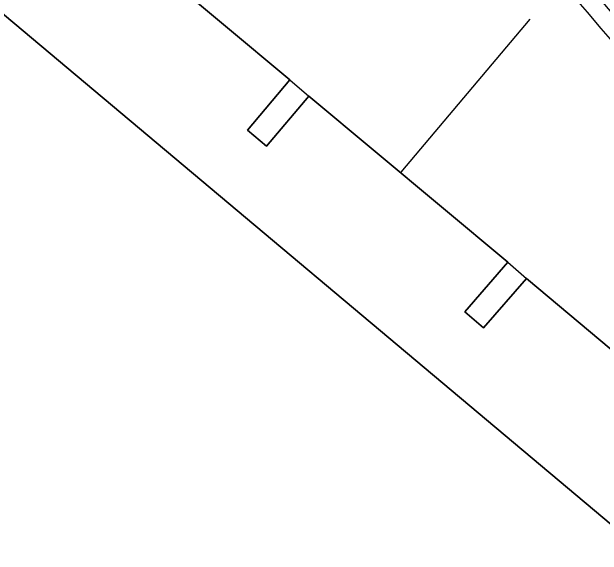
# Model space of a CAD drawing. Extents: x 161087 to 161922, y 382574 to 383873.
# Drawn here: x 161647.8 to 161664.03, y 383098.73 to 383113.65 of the extents above; entities that cross this region are included whole.
import ezdxf

# ---------------------------------------------------------------- set-up
doc = ezdxf.new("R2010")
doc.units = 0
for name, color, linetype in [('IMGEO_Lijnafwatering', 7, 'Continuous'), ('IMGEO_Muur', 7, 'Continuous'), ('IMGEO_Pand', 7, 'Continuous'), ('IMGEO_Pand_overbouw', 7, 'Continuous'), ('IMGEO_Voetgangersgebied_open', 7, 'Continuous')]:
    doc.layers.add(name, color=color, linetype=linetype)

msp = doc.modelspace()

# ---------------------------------------------------------------- linework, layer by layer
at = {"layer": 'IMGEO_Lijnafwatering'}
msp.add_lwpolyline([(161662.037, 383113.449), (161658.493, 383109.249)], dxfattribs=at)
at = {"layer": 'IMGEO_Muur'}
for centre, radius, start, end in [((161832.553, 383257.003), 221.064, 219.40464, 224.81705), ((161832.272, 383256.754), 221.188, 219.40122, 229.1426)]:
    msp.add_arc(centre, radius, start, end, dxfattribs=at)
at = {"layer": 'IMGEO_Pand'}
for points in [[(161713.365, 383058.502), (161669.31, 383095.372), (161668.531, 383094.456), (161666.445, 383096.125), (161667.248, 383097.082), (161629.187, 383129.006)], [(161655.441, 383111.783), (161654.277, 383110.407), (161654.801, 383109.964), (161655.965, 383111.341)], [(161655.441, 383111.783), (161655.965, 383111.341)], [(161661.434, 383106.773), (161660.255, 383105.411), (161660.766, 383104.969), (161661.945, 383106.33)], [(161661.434, 383106.773), (161661.945, 383106.33)]]:
    msp.add_lwpolyline(points, dxfattribs=at)
at = {"layer": 'IMGEO_Pand_overbouw'}
for points in [[(161629.187, 383129.006), (161667.248, 383097.082), (161666.445, 383096.125), (161668.531, 383094.456), (161669.31, 383095.372), (161713.365, 383058.502)], [(161673.381, 383096.749), (161667.916, 383101.329), (161666.759, 383099.957), (161666.249, 383100.387), (161667.406, 383101.759), (161661.945, 383106.33), (161660.766, 383104.969), (161660.255, 383105.411), (161661.434, 383106.773), (161655.965, 383111.341), (161654.801, 383109.964), (161654.277, 383110.407), (161655.441, 383111.783), (161649.968, 383116.352), (161648.818, 383114.979), (161648.306, 383115.407), (161649.456, 383116.781), (161643.996, 383121.365)]]:
    msp.add_lwpolyline(points, dxfattribs=at)
at = {"layer": 'IMGEO_Voetgangersgebied_open'}
for points in [[(161649.968, 383116.352), (161655.441, 383111.783)], [(161655.965, 383111.341), (161661.434, 383106.773)], [(161661.945, 383106.33), (161667.406, 383101.759)]]:
    msp.add_lwpolyline(points, dxfattribs=at)

doc.saveas('drawing.dxf')
